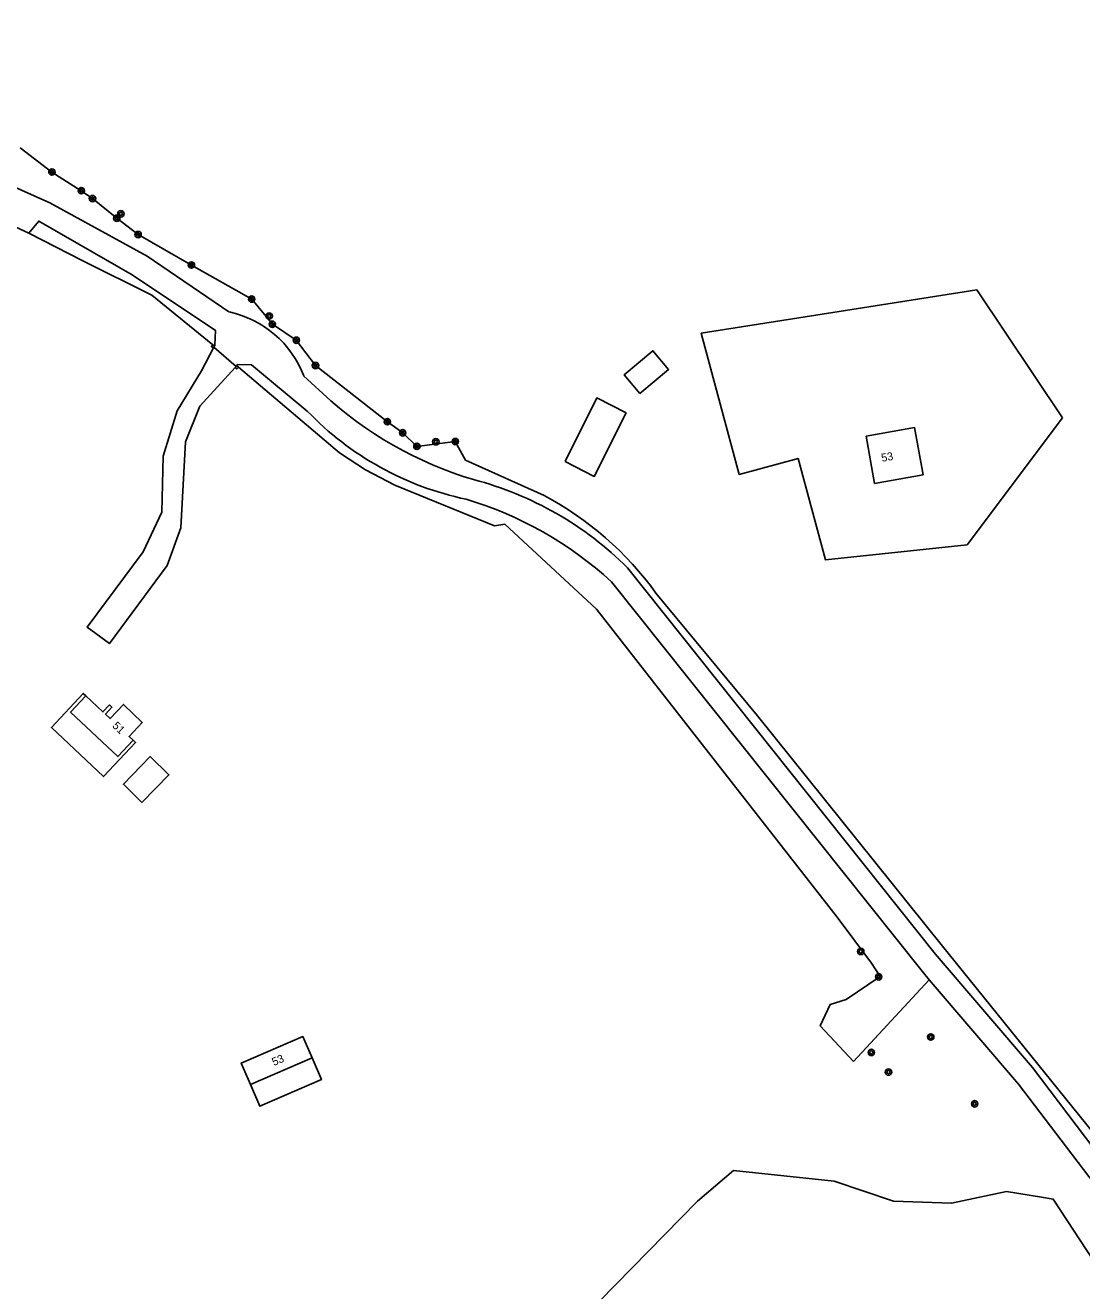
# Model space of a CAD drawing. Extents: x 124000 to 129000, y 395500 to 397503.
# Drawn here: x 128224.2 to 128356.1, y 396242.7 to 396400.8 of the extents above; entities that cross this region are included whole.
import ezdxf

# ---------------------------------------------------------------- set-up
doc = ezdxf.new("R2010")
doc.units = 0
for name, color, linetype in [('gg-afsc-draadraster', 7, 'Continuous'), ('gg-afsc-erfafscheiding', 7, 'Continuous'), ('gg-afsc-hekwerk', 7, 'Continuous'), ('gg-afsc-muur', 7, 'Continuous'), ('gg-anno-huisnummerreeks BGT', 7, 'Continuous'), ('gg-bbg-bijgebouw', 7, 'Continuous'), ('gg-bbg-hoofdgebouw', 7, 'Continuous'), ('gg-bbg-luifel en loopbrug', 7, 'Continuous'), ('gg-knt-bronhoudergrens', 7, 'Continuous'), ('gg-knt-onverhard', 7, 'Continuous'), ('gt-grn-groengrens', 7, 'Continuous'), ('gt-grn-vlakafsluiter', 7, 'Continuous'), ('gt-symb-boom', 7, 'Continuous')]:
    doc.layers.add(name, color=color, linetype=linetype)

# ---------------------------------------------------------------- blocks, each defined once
blk = doc.blocks.new('gt0-BOOM')
at = {"layer": 'gt-symb-boom'}
for radius in [0.4, 0.2]:
    blk.add_circle((0, 0), radius, dxfattribs=at)

msp = doc.modelspace()

# ---------------------------------------------------------------- linework, layer by layer
at = {"layer": 'gg-afsc-draadraster'}
msp.add_line((128279.12, 396346.5), (128288.96, 396342.06), dxfattribs=at)
for points in [[(128247.58, 396360.9), (128239.95, 396367.12), (128231.33, 396371.39), (128224.6, 396374.84)], [(128250.77, 396358.11), (128263.38, 396347.42), (128266.63, 396345.27), (128270.29, 396343.36), (128282.75, 396338.31), (128284.05, 396338.5)], [(128315.62, 396314.57), (128338.72, 396285.78), (128371.11, 396245.69)]]:
    msp.add_lwpolyline(points, dxfattribs=at)
at = {"layer": 'gg-afsc-erfafscheiding'}
msp.add_line((128302.91, 396329.89), (128315.62, 396314.57), dxfattribs=at)
msp.add_arc((128269.64, 396305.84), 41.06, 35.855, 61.9256, dxfattribs=at)
at = {"layer": 'gg-afsc-hekwerk'}
for p, q in [((128222.34, 396375.88), (128224.6, 396374.84)), ((128247.71, 396360.62), (128250.47, 396358.18)), ((128284.05, 396338.5), (128295.49, 396327.89))]:
    msp.add_line(p, q, dxfattribs=at)
msp.add_lwpolyline([(128295.49, 396327.89), (128325.56, 396289.41), (128329.86, 396283.65), (128330.91, 396281.97), (128326.69, 396279.13), (128324.66, 396278.48), (128323.43, 396275.84), (128327.6, 396271.37)], dxfattribs=at)
at = {"layer": 'gg-afsc-muur'}
for p, q in [((128247.79, 396360.72), (128247.58, 396360.9)), ((128247.71, 396360.62), (128247.79, 396360.72)), ((128250.38, 396358.08), (128250.47, 396358.18)), ((128250.56, 396358.29), (128250.47, 396358.18)), ((128250.77, 396358.11), (128250.56, 396358.29))]:
    msp.add_line(p, q, dxfattribs=at)
for points in [[(128247.58, 396360.9), (128247.4, 396360.69), (128247.61, 396360.51), (128247.71, 396360.62)], [(128250.77, 396358.11), (128250.59, 396357.9), (128250.38, 396358.08)]]:
    msp.add_lwpolyline(points, dxfattribs=at)
at = {"layer": 'gg-bbg-bijgebouw'}
for points in [[(128291.58, 396346.34), (128295.22, 396344.46), (128299.18, 396352.39), (128295.54, 396354.27), (128291.58, 396346.34)], [(128238.72, 396303.74), (128236.4, 396306.01), (128239.75, 396309.46), (128242.08, 396307.2), (128238.72, 396303.74)]]:
    msp.add_lwpolyline(points, dxfattribs=at)
at = {"layer": 'gg-bbg-hoofdgebouw'}
msp.add_line((128252.27, 396268.5), (128259.97, 396271.82), dxfattribs=at)
for points in [[(128329.17, 396349.48), (128330.23, 396343.58), (128336.29, 396344.67), (128335.23, 396350.57), (128329.17, 396349.48)], [(128231.72, 396317.05), (128229.81, 396315.01), (128235.72, 396309.46), (128237.64, 396311.5)], [(128237.64, 396311.5), (128237.12, 396311.98), (128238.75, 396313.72), (128236.4, 396315.97), (128234.75, 396314.21), (128234.17, 396314.75), (128234.98, 396315.62), (128234.66, 396315.92), (128233.84, 396315.05), (128231.72, 396317.05)], [(128259.97, 396271.82), (128258.82, 396274.48), (128251.12, 396271.17), (128252.27, 396268.5)]]:
    msp.add_lwpolyline(points, dxfattribs=at)
at = {"layer": 'gg-bbg-luifel en loopbrug'}
for points in [[(128300.92, 396354.83), (128298.96, 396357.17), (128302.54, 396360.17), (128304.5, 396357.83), (128300.92, 396354.83)], [(128237.64, 396311.5), (128237.93, 396311.22), (128233.94, 396306.97), (128227.41, 396313.11), (128231.4, 396317.35), (128231.72, 396317.05)], [(128259.97, 396271.82), (128261.14, 396269.1), (128253.44, 396265.78), (128252.27, 396268.5)]]:
    msp.add_lwpolyline(points, dxfattribs=at)
at = {"layer": 'gg-knt-bronhoudergrens'}
msp.add_lwpolyline([(128351.08, 396254.42), (128346.72, 396255.11), (128339.84, 396253.66), (128332.57, 396253.92), (128325.16, 396256.43), (128312.59, 396257.76), (128308.09, 396253.92), (128289.7, 396235.14), (128272.24, 396216.75), (128269.46, 396213.71), (128284.01, 396198.23)], dxfattribs=at)
at = {"layer": 'gg-knt-onverhard'}
msp.add_line((128258.91, 396357.02), (128261.31, 396354.82), dxfattribs=at)
for points in [[(128249.59, 396365.02), (128239.37, 396371.96), (128227.23, 396378.66), (128212.63, 396385.14), (128205.27, 396388.26), (128200.08, 396389.59), (128171.65, 396397.78), (128159.65, 396402.35), (128152.22, 396406.59)], [(128224.6, 396374.84), (128225.83, 396376.37), (128237.49, 396369.66), (128247.89, 396362.71), (128247.83, 396360.88), (128247.79, 396360.72)], [(128250.38, 396358.08), (128245.97, 396353.22), (128244.17, 396348.79), (128243.59, 396338.03), (128241.87, 396333.35), (128234.65, 396323.57), (128231.89, 396325.61), (128238.86, 396335.03), (128241.21, 396340), (128241.38, 396346.98), (128243.1, 396352.65), (128246.14, 396357.65), (128247.71, 396360.62)], [(128259.37, 396352.62), (128252.41, 396358.41), (128250.61, 396358.44), (128250.56, 396358.29)], [(128471.19, 396111.57), (128470.07, 396113), (128461.57, 396123.66), (128443.99, 396146.03), (128425.27, 396170.03), (128406.23, 396194.29), (128388.8, 396218.38), (128380.31, 396230.88), (128365.27, 396250.36), (128349.96, 396270.62), (128337.78, 396284.84), (128299.36, 396333.03)], [(128337.04, 396281.59), (128336.15, 396282.64), (128297.36, 396331.31)], [(128337.04, 396281.59), (128348.21, 396268.54), (128362.96, 396249.12), (128378.57, 396227.68), (128386.98, 396216.76), (128404.05, 396192.76), (128423.45, 396167.77), (128441.79, 396144.49), (128467.95, 396111.47), (128490.41, 396083.32), (128489.95, 396081)]]:
    msp.add_lwpolyline(points, dxfattribs=at)
for centre, radius, start, end in [((128246.97, 396352.52), 12.77, 20.6196, 78.1302), ((128293.61, 396389.5), 47.39, 227.0407, 253.4919), ((128287.12, 396379.24), 38.45, 223.8055, 258.1437), ((128269.49, 396303.25), 42.18, 44.9116, 75.3741), ((128265.7, 396296.65), 46.95, 47.5871, 73.2624)]:
    msp.add_arc(centre, radius, start, end, dxfattribs=at)
at = {"layer": 'gt-grn-groengrens'}
msp.add_line((128327.6, 396271.37), (128337.04, 396281.59), dxfattribs=at)
for points in [[(128279.12, 396346.5), (128277.86, 396348.82), (128273.06, 396348.22), (128271.29, 396349.91), (128269.37, 396351.3), (128260.4, 396358.31), (128258, 396361.48), (128255.01, 396363.47), (128252.43, 396366.62), (128244.9, 396370.87), (128238.24, 396374.68), (128235.58, 396376.72), (128232.55, 396379.17), (128231.15, 396380.16), (128227.48, 396382.49), (128223.5, 396385.53)], [(128476.72, 396080.55), (128476.37, 396092.92), (128462.74, 396108.27), (128441.57, 396137.37), (128417.76, 396168.2), (128398.84, 396190.16), (128361.01, 396241.22), (128352.54, 396254.19), (128351.08, 396254.42)]]:
    msp.add_lwpolyline(points, dxfattribs=at)
at = {"layer": 'gt-grn-vlakafsluiter'}
msp.add_lwpolyline([(128353.69, 396351.77), (128342.99, 396367.77), (128325.79, 396365.05), (128308.58, 396362.34), (128313.32, 396344.72), (128320.69, 396346.7), (128324.09, 396334.05), (128341.77, 396335.91), (128353.69, 396351.77)], dxfattribs=at)

# ---------------------------------------------------------------- block references
at = {"layer": 'gt-symb-boom'}
for p in [(128227.48, 396382.49), (128231.15, 396380.16), (128232.55, 396379.17), (128235.58, 396376.72), (128236.09, 396377.27), (128238.24, 396374.68), (128244.9, 396370.87), (128252.43, 396366.62), (128254.61, 396364.5), (128255.01, 396363.47), (128258, 396361.48), (128260.4, 396358.31), (128269.37, 396351.3), (128271.29, 396349.91), (128273.06, 396348.22), (128275.43, 396348.79), (128277.86, 396348.82), (128328.5, 396285.12), (128330.74, 396281.95), (128337.24, 396274.43), (128329.82, 396272.5), (128331.96, 396270.05), (128342.72, 396266.08)]:
    msp.add_blockref('gt0-BOOM', p, dxfattribs=at)

# ---------------------------------------------------------------- texts
at = {"layer": 'gg-anno-huisnummerreeks BGT'}
for s, rotation, p in [('53', 10.2, (128331.15, 396346.28)), ('51', 316.1, (128234.94, 396313.22)), ('53', 23.3, (128255.21, 396270.8))]:
    msp.add_text(s, height=1, rotation=rotation, dxfattribs=at).set_placement(p)

doc.saveas('drawing.dxf')
